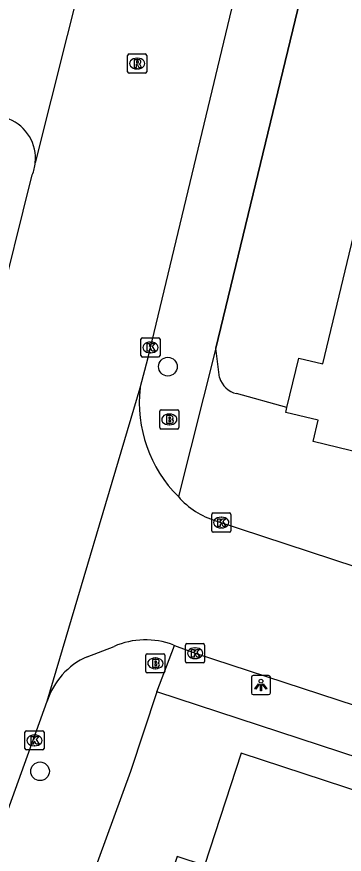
# Model space of a CAD drawing. Extents: x 162812 to 163818, y 381639 to 382470.
# Drawn here: x 163151.31 to 163168.45, y 382026.81 to 382070.61 of the extents above; entities that cross this region are included whole.
import ezdxf

# ---------------------------------------------------------------- set-up
doc = ezdxf.new("R2010")
doc.units = 0
for name, color, linetype in [('IMGEO_Boom', 7, 'Continuous'), ('IMGEO_Brandkraan', 7, 'Continuous'), ('IMGEO_Kolk', 7, 'Continuous'), ('IMGEO_Lichtpunt', 7, 'Continuous'), ('IMGEO_Muur', 7, 'Continuous'), ('IMGEO_Pand', 7, 'Continuous'), ('IMGEO_Rijbaan_lokaal_open', 7, 'Continuous'), ('IMGEO_Rioolput', 7, 'Continuous'), ('IMGEO_Voetpad_open', 7, 'Continuous')]:
    doc.layers.add(name, color=color, linetype=linetype)

msp = doc.modelspace()

# ---------------------------------------------------------------- linework, layer by layer
at = {"layer": 'IMGEO_Boom'}
for centre in [(163159.221, 382052.313), (163152.532, 382031.152)]:
    msp.add_circle(centre, 0.489, dxfattribs=at)
at = {"layer": 'IMGEO_Brandkraan'}
for p, q in [((163158.796, 382049.126), (163158.796, 382049.978)), ((163158.871, 382050.052), (163159.723, 382050.052)), ((163159.797, 382049.978), (163159.797, 382049.126)), ((163159.284, 382049.832), (163159.309, 382049.832)), ((163159.307, 382049.272), (163159.282, 382049.272)), ((163159.723, 382049.052), (163158.871, 382049.052)), ((163158.14, 382037.299), (163158.992, 382037.299)), ((163158.065, 382036.373), (163158.065, 382037.225)), ((163158.553, 382037.079), (163158.578, 382037.079)), ((163159.066, 382037.225), (163159.066, 382036.373)), ((163158.576, 382036.519), (163158.551, 382036.519)), ((163158.992, 382036.299), (163158.14, 382036.299))]:
    msp.add_line(p, q, dxfattribs=at)
for points in [[(163158.796, 382049.126), (163158.796, 382049.978)], [(163158.871, 382050.052), (163159.723, 382050.052)], [(163159.797, 382049.978), (163159.797, 382049.126)], [(163159.144, 382049.752), (163159.144, 382049.352), (163159.357, 382049.352)], [(163159.375, 382049.752), (163159.144, 382049.752)], [(163159.323, 382049.671), (163159.269, 382049.671), (163159.269, 382049.595)], [(163159.269, 382049.595), (163159.322, 382049.595)], [(163159.331, 382049.519), (163159.269, 382049.519), (163159.269, 382049.438)], [(163159.269, 382049.438), (163159.331, 382049.438)], [(163159.723, 382049.052), (163158.871, 382049.052)], [(163158.14, 382037.299), (163158.992, 382037.299)], [(163158.065, 382036.373), (163158.065, 382037.225)], [(163158.413, 382036.999), (163158.413, 382036.599), (163158.626, 382036.599)], [(163158.644, 382036.999), (163158.413, 382036.999)], [(163158.592, 382036.918), (163158.538, 382036.918), (163158.538, 382036.842)], [(163158.538, 382036.842), (163158.591, 382036.842)], [(163159.066, 382037.225), (163159.066, 382036.373)], [(163158.6, 382036.766), (163158.538, 382036.766), (163158.538, 382036.685)], [(163158.538, 382036.685), (163158.6, 382036.685)], [(163158.992, 382036.299), (163158.14, 382036.299)]]:
    msp.add_lwpolyline(points, dxfattribs=at)
for centre, radius, start, end in [((163158.873, 382049.976), 0.0765, 91.552, 178.448), ((163158.873, 382049.976), 0.0765, 91.552, 178.448), ((163159.721, 382049.976), 0.0765, 1.552, 88.448), ((163159.721, 382049.976), 0.0765, 1.552, 88.448), ((163159.324, 382049.633), 0.0379, 267.8285, 90.9355), ((163159.379, 382049.607), 0.145, 59.4692, 91.5367), ((163159.404, 382049.654), 0.0922, 285.5137, 58.1501), ((163159.409, 382049.462), 0.105, 301.3115, 78.989), ((163158.873, 382049.128), 0.0765, 181.552, 268.448), ((163158.873, 382049.128), 0.0765, 181.552, 268.448), ((163159.332, 382049.478), 0.0404, 269.8759, 90.5077), ((163159.363, 382049.603), 0.251, 268.6676, 293.5347), ((163159.721, 382049.128), 0.0765, 271.552, 358.448), ((163159.721, 382049.128), 0.0765, 271.552, 358.448), ((163158.142, 382037.223), 0.0765, 91.552, 178.448), ((163158.142, 382037.223), 0.0765, 91.552, 178.448), ((163158.99, 382037.223), 0.0765, 1.552, 88.448), ((163158.99, 382037.223), 0.0765, 1.552, 88.448), ((163158.593, 382036.88), 0.0379, 267.8285, 90.9355), ((163158.648, 382036.854), 0.145, 59.4692, 91.5367), ((163158.673, 382036.901), 0.0922, 285.5137, 58.1501), ((163158.601, 382036.725), 0.0404, 269.8759, 90.5077), ((163158.632, 382036.85), 0.251, 268.6676, 293.5347), ((163158.678, 382036.709), 0.105, 301.3115, 78.989), ((163158.142, 382036.375), 0.0765, 181.552, 268.448), ((163158.142, 382036.375), 0.0765, 181.552, 268.448), ((163158.99, 382036.375), 0.0765, 271.552, 358.448), ((163158.99, 382036.375), 0.0765, 271.552, 358.448)]:
    msp.add_arc(centre, radius, start, end, dxfattribs=at)
for centre, major_axis, ratio, start_param, end_param in [((163159.283, 382049.552), (-0.387, 0.002), 0.722429, 4.712389, 7.853982), ((163159.308, 382049.552), (-0.39, 0.002), 0.717154, 1.570796, 4.712389), ((163158.552, 382036.799), (-0.387, 0.002), 0.722429, 4.712389, 7.853982), ((163158.577, 382036.799), (-0.39, 0.002), 0.717154, 1.570796, 4.712389)]:
    msp.add_ellipse(centre, major_axis=major_axis, ratio=ratio, start_param=start_param, end_param=end_param, dxfattribs=at)
at = {"layer": 'IMGEO_Kolk'}
for p, q in [((163157.812, 382052.891), (163157.812, 382053.743)), ((163157.887, 382053.817), (163158.739, 382053.817)), ((163158.3, 382053.597), (163158.325, 382053.597)), ((163158.813, 382053.743), (163158.813, 382052.891)), ((163158.323, 382053.037), (163158.298, 382053.037)), ((163158.739, 382052.817), (163157.887, 382052.817)), ((163161.513, 382043.736), (163161.513, 382044.588)), ((163161.588, 382044.662), (163162.44, 382044.662)), ((163162.001, 382044.442), (163162.026, 382044.442)), ((163162.514, 382044.588), (163162.514, 382043.736)), ((163162.024, 382043.882), (163161.999, 382043.882)), ((163162.44, 382043.662), (163161.588, 382043.662)), ((163160.144, 382036.901), (163160.144, 382037.753)), ((163160.219, 382037.827), (163161.071, 382037.827)), ((163161.145, 382037.753), (163161.145, 382036.901)), ((163160.632, 382037.607), (163160.657, 382037.607)), ((163161.071, 382036.827), (163160.219, 382036.827)), ((163160.655, 382037.047), (163160.63, 382037.047)), ((163151.741, 382032.342), (163151.741, 382033.194)), ((163151.816, 382033.268), (163152.668, 382033.268)), ((163152.229, 382033.048), (163152.254, 382033.048)), ((163152.742, 382033.194), (163152.742, 382032.342)), ((163152.252, 382032.488), (163152.227, 382032.488)), ((163152.668, 382032.268), (163151.816, 382032.268))]:
    msp.add_line(p, q, dxfattribs=at)
for points in [[(163157.812, 382052.891), (163157.812, 382053.743)], [(163157.887, 382053.817), (163158.739, 382053.817)], [(163158.133, 382053.517), (163158.256, 382053.517), (163158.256, 382053.366), (163158.386, 382053.517), (163158.55, 382053.517), (163158.404, 382053.366), (163158.557, 382053.117), (163158.405, 382053.117), (163158.32, 382053.281), (163158.256, 382053.214), (163158.256, 382053.117), (163158.133, 382053.117), (163158.133, 382053.517)], [(163158.813, 382053.743), (163158.813, 382052.891)], [(163158.739, 382052.817), (163157.887, 382052.817)], [(163161.513, 382043.736), (163161.513, 382044.588)], [(163161.588, 382044.662), (163162.44, 382044.662)], [(163161.834, 382044.362), (163161.957, 382044.362), (163161.957, 382044.211), (163162.087, 382044.362), (163162.251, 382044.362), (163162.105, 382044.211), (163162.258, 382043.962), (163162.106, 382043.962), (163162.021, 382044.126), (163161.957, 382044.059), (163161.957, 382043.962), (163161.834, 382043.962), (163161.834, 382044.362)], [(163162.514, 382044.588), (163162.514, 382043.736)], [(163162.44, 382043.662), (163161.588, 382043.662)], [(163160.144, 382036.901), (163160.144, 382037.753)], [(163160.219, 382037.827), (163161.071, 382037.827)], [(163161.145, 382037.753), (163161.145, 382036.901)], [(163160.465, 382037.527), (163160.588, 382037.527), (163160.588, 382037.376), (163160.718, 382037.527), (163160.882, 382037.527), (163160.736, 382037.376), (163160.889, 382037.127), (163160.737, 382037.127), (163160.652, 382037.291), (163160.588, 382037.224), (163160.588, 382037.127), (163160.465, 382037.127), (163160.465, 382037.527)], [(163161.071, 382036.827), (163160.219, 382036.827)], [(163151.741, 382032.342), (163151.741, 382033.194)], [(163151.816, 382033.268), (163152.668, 382033.268)], [(163152.062, 382032.968), (163152.185, 382032.968), (163152.185, 382032.817), (163152.315, 382032.968), (163152.479, 382032.968), (163152.333, 382032.817), (163152.486, 382032.568), (163152.334, 382032.568), (163152.249, 382032.732), (163152.185, 382032.665), (163152.185, 382032.568), (163152.062, 382032.568), (163152.062, 382032.968)], [(163152.742, 382033.194), (163152.742, 382032.342)], [(163152.668, 382032.268), (163151.816, 382032.268)]]:
    msp.add_lwpolyline(points, dxfattribs=at)
for centre, start, end in [((163157.889, 382053.741), 91.552, 178.448), ((163157.889, 382053.741), 91.552, 178.448), ((163158.737, 382053.741), 1.552, 88.448), ((163158.737, 382053.741), 1.552, 88.448), ((163157.889, 382052.893), 181.552, 268.448), ((163157.889, 382052.893), 181.552, 268.448), ((163158.737, 382052.893), 271.552, 358.448), ((163158.737, 382052.893), 271.552, 358.448), ((163161.59, 382044.586), 91.552, 178.448), ((163161.59, 382044.586), 91.552, 178.448), ((163162.438, 382044.586), 1.552, 88.448), ((163162.438, 382044.586), 1.552, 88.448), ((163161.59, 382043.738), 181.552, 268.448), ((163161.59, 382043.738), 181.552, 268.448), ((163162.438, 382043.738), 271.552, 358.448), ((163162.438, 382043.738), 271.552, 358.448), ((163160.221, 382037.751), 91.552, 178.448), ((163160.221, 382037.751), 91.552, 178.448), ((163161.069, 382037.751), 1.552, 88.448), ((163161.069, 382037.751), 1.552, 88.448), ((163160.221, 382036.903), 181.552, 268.448), ((163160.221, 382036.903), 181.552, 268.448), ((163161.069, 382036.903), 271.552, 358.448), ((163161.069, 382036.903), 271.552, 358.448), ((163151.818, 382033.192), 91.552, 178.448), ((163151.818, 382033.192), 91.552, 178.448), ((163152.666, 382033.192), 1.552, 88.448), ((163152.666, 382033.192), 1.552, 88.448), ((163151.818, 382032.344), 181.552, 268.448), ((163151.818, 382032.344), 181.552, 268.448), ((163152.666, 382032.344), 271.552, 358.448), ((163152.666, 382032.344), 271.552, 358.448)]:
    msp.add_arc(centre, 0.0765, start, end, dxfattribs=at)
for centre, major_axis, ratio, start_param, end_param in [((163158.299, 382053.317), (-0.387, 0.002), 0.722429, 4.712389, 7.853982), ((163158.324, 382053.317), (-0.39, 0.002), 0.717154, 1.570796, 4.712389), ((163162, 382044.162), (-0.387, 0.002), 0.722429, 4.712389, 7.853982), ((163162.025, 382044.162), (-0.39, 0.002), 0.717154, 1.570796, 4.712389), ((163160.631, 382037.327), (-0.387, 0.002), 0.722429, 4.712389, 7.853982), ((163160.656, 382037.327), (-0.39, 0.002), 0.717154, 1.570796, 4.712389), ((163152.228, 382032.768), (-0.387, 0.002), 0.722429, 4.712389, 7.853982), ((163152.253, 382032.768), (-0.39, 0.002), 0.717154, 1.570796, 4.712389)]:
    msp.add_ellipse(centre, major_axis=major_axis, ratio=ratio, start_param=start_param, end_param=end_param, dxfattribs=at)
at = {"layer": 'IMGEO_Lichtpunt'}
for p, q in [((163163.591, 382036.068), (163163.591, 382035.261)), ((163163.591, 382036.068), (163163.591, 382035.261)), ((163164.493, 382036.163), (163163.685, 382036.163)), ((163164.493, 382036.163), (163163.685, 382036.163)), ((163164.587, 382035.261), (163164.587, 382036.068)), ((163164.587, 382035.261), (163164.587, 382036.068)), ((163163.685, 382035.167), (163164.493, 382035.167)), ((163163.685, 382035.167), (163164.493, 382035.167))]:
    msp.add_line(p, q, dxfattribs=at)
for points in [[(163163.965, 382035.732), (163164.004, 382035.704), (163163.816, 382035.442), (163163.778, 382035.469), (163163.965, 382035.732)], [(163164.067, 382035.684), (163164.114, 382035.684), (163164.114, 382035.362), (163164.067, 382035.362), (163164.067, 382035.684)], [(163164.177, 382035.704), (163164.215, 382035.731), (163164.402, 382035.469), (163164.363, 382035.441), (163164.177, 382035.704)]]:
    msp.add_lwpolyline(points, dxfattribs=at)
msp.add_circle((163164.09, 382035.866), 0.0994, dxfattribs=at)
for centre, start, end in [((163163.685, 382036.068), 90, 180), ((163163.685, 382036.068), 90, 180), ((163164.493, 382036.068), 0, 90), ((163164.493, 382036.068), 0, 90), ((163163.685, 382035.261), 180, 270), ((163163.685, 382035.261), 180, 270), ((163164.493, 382035.261), 270, 0), ((163164.493, 382035.261), 270, 360)]:
    msp.add_arc(centre, 0.0946, start, end, dxfattribs=at)
at = {"layer": 'IMGEO_Muur'}
for points in [[(163161.731, 382053.278), (163172.362, 382097.253)], [(163161.928, 382051.741), (163161.731, 382053.278)], [(163165.45, 382050.178), (163162.82, 382050.904)]]:
    msp.add_lwpolyline(points, dxfattribs=at)
msp.add_arc((163163.069, 382052.063), 1.186, 195.7778, 257.8662, dxfattribs=at)
at = {"layer": 'IMGEO_Pand'}
for points in [[(163165.45, 382050.178), (163166.071, 382052.76), (163167.324, 382052.459), (163177.779, 382095.946), (163177.029, 382096.127), (163177.644, 382098.685)], [(163175.197, 382048.077), (163171.798, 382048.894), (163171.412, 382047.289), (163166.822, 382048.392), (163167.09, 382049.51), (163165.388, 382049.919), (163165.45, 382050.178)], [(163180.491, 382026.378), (163163.058, 382032.097), (163161.135, 382026.232), (163159.709, 382026.7), (163158.7, 382023.623), (163158.916, 382023.552), (163156.254, 382015.436), (163159.522, 382014.364), (163158.189, 382010.298), (163161.724, 382007.587), (163164.916, 382011.705), (163166.441, 382011.205), (163169.402, 382020.229), (163177.593, 382017.542)]]:
    msp.add_lwpolyline(points, dxfattribs=at)
at = {"layer": 'IMGEO_Rijbaan_lokaal_open'}
for points in [[(163157.77, 382051.207), (163158.197, 382052.792), (163165.19, 382081.932)], [(163154.833, 382073.132), (163154.796, 382072.986), (163152.284, 382062.975)], [(163150.238, 382054.821), (163152.125, 382062.345)], [(163152.905, 382034.812), (163157.77, 382051.207)], [(163161.734, 382044.254), (163197.135, 382032.623)], [(163159.5, 382037.762), (163159.567, 382037.737)], [(163159.567, 382037.737), (163160.645, 382037.327), (163176.484, 382032.15)], [(163154.99, 382037.142), (163156.405, 382037.682)], [(163143.832, 382011.14), (163146.235, 382017.05), (163147.599, 382020.265), (163148.28, 382022.097), (163149.261, 382024.736), (163152.342, 382033.275), (163152.905, 382034.812)]]:
    msp.add_lwpolyline(points, dxfattribs=at)
for centre, radius, start, end in [((163150.065, 382063.197), 2.23, 354.2799, 67.6476), ((163150.018, 382063.212), 2.278, 337.6366, 354.0343), ((163164.651, 382050.43), 6.925, 173.5579, 225.1693), ((163162.87, 382048.177), 4.084, 220.6025, 253.8534), ((163158.05, 382033.962), 4.067, 69.1109, 113.8505), ((163156.55, 382033.648), 3.827, 114.0648, 162.2877)]:
    msp.add_arc(centre, radius, start, end, dxfattribs=at)
at = {"layer": 'IMGEO_Rioolput'}
for p, q in [((163157.114, 382067.738), (163157.114, 382068.59)), ((163157.189, 382068.664), (163158.041, 382068.664)), ((163157.602, 382068.444), (163157.627, 382068.444)), ((163158.115, 382068.59), (163158.115, 382067.738)), ((163158.041, 382067.664), (163157.189, 382067.664)), ((163157.625, 382067.884), (163157.6, 382067.884))]:
    msp.add_line(p, q, dxfattribs=at)
for points in [[(163157.114, 382067.738), (163157.114, 382068.59)], [(163157.189, 382068.664), (163158.041, 382068.664)], [(163157.703, 382068.362), (163157.451, 382068.364), (163157.451, 382067.964)], [(163158.115, 382068.59), (163158.115, 382067.738)], [(163157.451, 382067.964), (163157.575, 382067.964), (163157.575, 382068.126), (163157.586, 382068.126)], [(163157.629, 382068.283), (163157.575, 382068.283), (163157.575, 382068.202)], [(163157.575, 382068.202), (163157.627, 382068.202)], [(163157.633, 382068.097), (163157.704, 382067.964), (163157.844, 382067.964), (163157.779, 382068.09)], [(163158.041, 382067.664), (163157.189, 382067.664)]]:
    msp.add_lwpolyline(points, dxfattribs=at)
for centre, radius, start, end in [((163157.191, 382068.588), 0.0765, 91.552, 178.448), ((163157.191, 382068.588), 0.0765, 91.552, 178.448), ((163157.702, 382068.252), 0.109, 350.3612, 89.416), ((163158.039, 382068.588), 0.0765, 1.552, 88.448), ((163158.039, 382068.588), 0.0765, 1.552, 88.448), ((163157.585, 382068.073), 0.0533, 26.0293, 88.6989), ((163157.611, 382068.391), 0.19, 274.7715, 282.9687), ((163157.635, 382068.187), 0.0964, 77.0061, 93.1865), ((163157.649, 382068.244), 0.0378, 276.6634, 79.6772), ((163157.7, 382068.252), 0.112, 277.5842, 350.9817), ((163157.684, 382068.037), 0.108, 29.5134, 73.7905), ((163157.191, 382067.74), 0.0765, 181.552, 268.448), ((163157.191, 382067.74), 0.0765, 181.552, 268.448), ((163158.039, 382067.74), 0.0765, 271.552, 358.448), ((163158.039, 382067.74), 0.0765, 271.552, 358.448)]:
    msp.add_arc(centre, radius, start, end, dxfattribs=at)
for centre, major_axis, ratio, start_param, end_param in [((163157.601, 382068.164), (-0.387, 0.002), 0.722429, 4.712389, 7.853982), ((163157.626, 382068.164), (-0.39, 0.002), 0.717154, 1.570796, 4.712389)]:
    msp.add_ellipse(centre, major_axis=major_axis, ratio=ratio, start_param=start_param, end_param=end_param, dxfattribs=at)
at = {"layer": 'IMGEO_Voetpad_open'}
for points in [[(163172.549, 382098.026), (163172.362, 382097.253), (163161.731, 382053.278)], [(163161.731, 382053.278), (163159.769, 382045.519)], [(163161.928, 382051.741), (163161.731, 382053.278)], [(163165.45, 382050.178), (163162.82, 382050.904)], [(163158.644, 382035.308), (163159.567, 382037.737)], [(163158.644, 382035.308), (163157.261, 382031.134), (163152.976, 382019.388), (163149.842, 382011.784), (163147.249, 382005.964)], [(163181.042, 382027.961), (163158.644, 382035.308)]]:
    msp.add_lwpolyline(points, dxfattribs=at)
msp.add_arc((163163.069, 382052.063), 1.186, 195.7778, 257.8662, dxfattribs=at)

doc.saveas('drawing.dxf')
